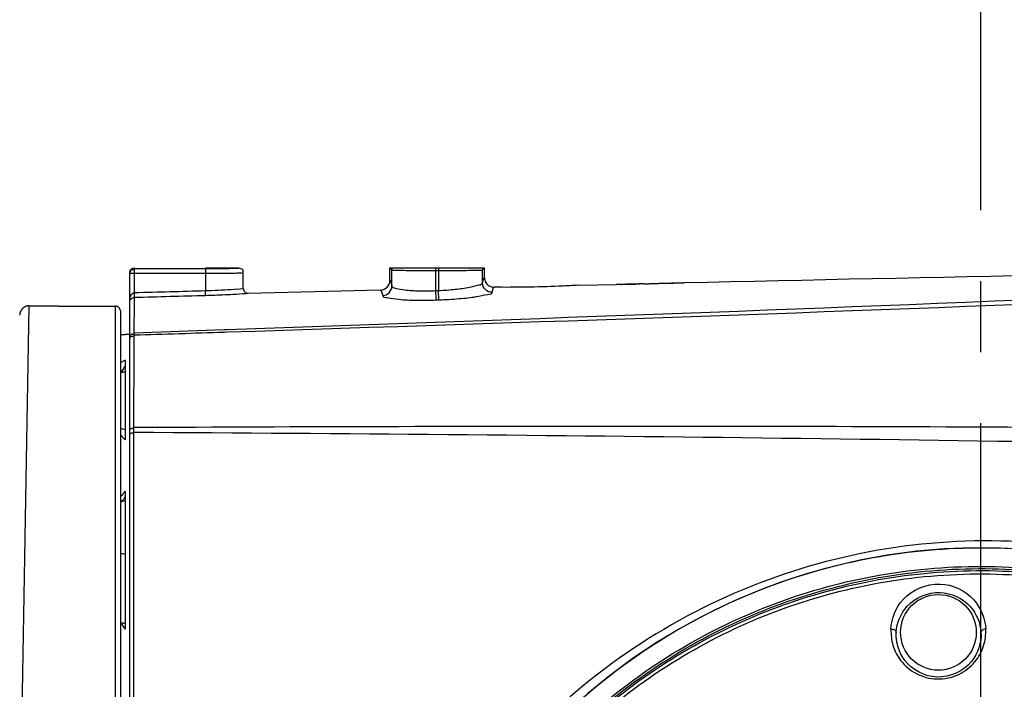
# Model space of a CAD drawing. Header units: millimetres. Extents: x 5828 to 6704, y 123 to 421.
# Tile 283 of 288: x 6552.71 to 6557.92, y 367.33 to 370.87. Entities that reach past the tile are written whole.
import ezdxf

# ---------------------------------------------------------------- set-up
doc = ezdxf.new("R2010")
doc.units = ezdxf.units.MM
doc.linetypes.add('CENTER', pattern=[0.6, 0.375, -0.075, 0.075, -0.075])
for name, color, linetype in [('中心线', 7, 'Continuous'), ('外形图', 7, 'Continuous'), ('尺寸标注', 7, 'Continuous'), ('运动范围', 7, 'Continuous')]:
    doc.layers.add(name, color=color, linetype=linetype)
doc.styles.add('微软雅黑', font='msyh.ttc', dxfattribs={"height": 1.5})
doc.dimstyles.new('尺寸标注_1_20比例', dxfattribs={"dimtxt": 1.5, "dimasz": 1.25, "dimexe": 0.5, "dimexo": 0.4, "dimgap": 0.5, "dimtad": 1, "dimdec": 1, "dimlfac": 20, "dimdsep": 46, "dimtxsty": '微软雅黑', "dimcen": 0.09, "dimadec": 0, "dimazin": 0, "dimtp": 0.01, "dimtm": 0.01, "dimtfac": 1, "dimtdec": 1, "dimtofl": 0, "dimtmove": 0, "dimatfit": 3, "dimfxl": 1, "dimtolj": 1, "dimarcsym": 0})

# ---------------------------------------------------------------- blocks, each defined once
blk = doc.blocks.new('*D1144')
at = {"layer": 'Defpoints', "color": 0}
for p in [(6557.7962, 395.6702), (6487.6476, 286.2413), (6537.9972, 286.2413)]:
    blk.add_point(p, dxfattribs=at)
at = {"layer": '尺寸标注', "color": 0, "lineweight": -2}
for p, q in [((6557.3962, 395.6702), (6487.1476, 395.6702)), ((6487.6476, 394.4202), (6487.6476, 287.4913)), ((6537.5972, 286.2413), (6487.1476, 286.2413))]:
    blk.add_line(p, q, dxfattribs=at)
at = {"layer": '尺寸标注', "color": 0}
for points in [[(6487.856, 394.4202), (6487.4393, 394.4202), (6487.6476, 395.6702)], [(6487.4393, 287.4913), (6487.856, 287.4913), (6487.6476, 286.2413)]]:
    blk.add_solid(points, dxfattribs=at)
at = {"layer": '尺寸标注', "color": 0, "insert": (6486.376, 340.9558), "char_height": 1.5, "attachment_point": 5, "rotation": 90, "style": '微软雅黑'}
blk.add_mtext('\\A1;\\A1;{\\fAlibaba PuHuiTi 3.0 55 Regular|b0|i0|c134|p18;2188.6}', dxfattribs=at)

msp = doc.modelspace()

# ---------------------------------------------------------------- linework, layer by layer
at = {"layer": '中心线', "linetype": 'CENTER', "ltscale": 5}
msp.add_line((6557.7962, 330.8596), (6557.7962, 371.8928), dxfattribs=at)
at = {"layer": '外形图', "linetype": 'ByBlock'}
for p, q in [((6553.3212, 369.4253), (6553.3212, 369.5522)), ((6553.3212, 369.5522), (6553.6962, 369.5522)), ((6553.6962, 369.5553), (6553.8712, 369.5553)), ((6553.6962, 369.5522), (6553.6962, 369.4355)), ((6554.6712, 369.4888), (6554.6712, 369.5553)), ((6554.6712, 369.5553), (6555.1712, 369.5553)), ((6554.6712, 369.5553), (6554.6816, 369.5449)), ((6554.9141, 369.4355), (6554.9141, 369.5553)), ((6554.9283, 369.5553), (6554.9283, 369.436)), ((6555.1608, 369.5449), (6555.1712, 369.5553)), ((6555.1712, 369.5032), (6555.1712, 369.5553)), ((6553.2962, 364.3177), (6553.2962, 369.5272)), ((6553.2962, 369.5272), (6553.6962, 369.5272)), ((6553.8962, 369.4464), (6553.8962, 369.5303)), ((6554.6816, 369.4592), (6554.6816, 369.5449)), ((6554.9141, 369.5417), (6554.9283, 369.5417)), ((6555.1608, 369.4763), (6555.1608, 369.5449)), ((6553.8638, 369.444), (6553.8962, 369.4464)), ((6555.222, 369.4531), (6555.2212, 369.4532)), ((6555.6712, 369.4636), (6555.6584, 369.4629)), ((6555.6712, 369.4636), (6555.8676, 369.4681)), ((6555.8676, 369.4681), (6555.8676, 369.4681)), ((6555.8694, 369.4681), (6555.8676, 369.4681)), ((6555.8712, 369.4681), (6555.8694, 369.4681)), ((6555.8785, 369.4681), (6555.8712, 369.4681)), ((6555.8858, 369.4682), (6555.8785, 369.4681)), ((6555.8894, 369.4683), (6555.8858, 369.4682)), ((6555.8894, 369.4686), (6555.8931, 369.4686)), ((6555.8931, 369.4683), (6555.8894, 369.4683)), ((6555.8931, 369.4686), (6555.9004, 369.4687)), ((6555.9077, 369.4686), (6555.8931, 369.4683)), ((6555.9004, 369.4687), (6555.9259, 369.4692)), ((6555.9168, 369.4688), (6555.9077, 369.4686)), ((6555.9259, 369.4689), (6555.9168, 369.4688)), ((6555.9259, 369.4692), (6555.9405, 369.4695)), ((6555.9405, 369.4693), (6555.9259, 369.4689)), ((6555.9405, 369.4695), (6555.9551, 369.4698)), ((6555.9551, 369.4696), (6555.9405, 369.4693)), ((6555.9551, 369.4698), (6555.9696, 369.4702)), ((6555.9642, 369.4698), (6555.9551, 369.4696)), ((6555.9733, 369.4701), (6555.9642, 369.4698)), ((6555.9696, 369.4702), (6555.9806, 369.4705)), ((6555.9879, 369.4705), (6555.9733, 369.4701)), ((6555.9806, 369.4705), (6555.9879, 369.4707)), ((6555.9879, 369.4707), (6555.9915, 369.4709)), ((6555.9915, 369.4706), (6555.9879, 369.4705)), ((6555.9915, 369.4709), (6555.9915, 369.4709)), ((6555.9952, 369.4707), (6555.9915, 369.4706)), ((6556.0025, 369.4709), (6555.9952, 369.4707)), ((6556.0097, 369.4712), (6556.0025, 369.4709)), ((6556.0116, 369.4713), (6556.0097, 369.4712)), ((6556.0134, 369.4714), (6556.0116, 369.4713)), ((6556.0134, 369.4714), (6556.028, 369.4717)), ((6556.0134, 369.4714), (6556.0134, 369.4714)), ((6556.028, 369.4717), (6556.0426, 369.4721)), ((6556.0426, 369.4716), (6556.0426, 369.4721)), ((6556.0535, 369.4718), (6556.0426, 369.4716)), ((6556.0644, 369.4721), (6556.0535, 369.4718)), ((6556.0644, 369.4726), (6556.079, 369.4729)), ((6556.0644, 369.4726), (6556.0644, 369.4721)), ((6556.079, 369.4729), (6556.0936, 369.4732)), ((6556.0936, 369.4727), (6556.0936, 369.4732)), ((6556.1155, 369.4732), (6556.0936, 369.4727)), ((6556.1155, 369.4734), (6556.2248, 369.4759)), ((6556.1592, 369.4742), (6556.1155, 369.4732)), ((6556.2248, 369.4757), (6556.1592, 369.4742)), ((6556.2248, 369.4759), (6556.2248, 369.4757)), ((6553.3202, 369.3495), (6553.3205, 369.3956)), ((6553.3205, 369.3956), (6553.3205, 369.4003)), ((6553.6969, 369.4105), (6553.6962, 369.4355)), ((6553.9116, 369.4207), (6553.9218, 369.4214)), ((6553.9218, 369.4214), (6554.6224, 369.4388)), ((6554.9141, 369.4355), (6554.9283, 369.436)), ((6554.9159, 369.386), (6554.9141, 369.4355)), ((6554.9301, 369.3865), (6554.9283, 369.436)), ((6552.7212, 366.8553), (6552.764, 369.3552)), ((6552.7637, 369.3552), (6552.9212, 369.3552)), ((6552.9212, 369.3552), (6552.9212, 369.3532)), ((6552.9212, 369.3532), (6553.2212, 369.3532)), ((6553.2212, 364.3553), (6553.2212, 369.3532)), ((6553.3201, 369.3271), (6553.3202, 369.3495)), ((6554.9159, 369.386), (6554.9301, 369.3865)), ((6553.2462, 369.3282), (6553.2462, 364.3803)), ((6553.3196, 369.2595), (6553.3201, 369.3271)), ((6553.3193, 369.2104), (6553.3196, 369.2595)), ((6553.2462, 369.2037), (6553.2712, 369.2037)), ((6553.2712, 369.2053), (6553.2712, 369.2037)), ((6553.2712, 369.2053), (6553.2962, 369.2053)), ((6553.3186, 369.1323), (6553.3187, 369.1871)), ((6553.3187, 369.1871), (6553.3187, 369.1993)), ((6553.7951, 369.2275), (6553.3193, 369.2104)), ((6553.8104, 369.228), (6553.7951, 369.2275)), ((6553.8103, 369.2152), (6553.7957, 369.2148)), ((6553.3178, 368.7116), (6553.3186, 369.1323)), ((6553.2712, 369.068), (6553.2712, 368.647)), ((6553.2471, 369.0021), (6553.2471, 368.673)), ((6553.2471, 368.706), (6553.2462, 368.706)), ((6553.3172, 368.6859), (6553.3176, 368.7035)), ((6553.3175, 368.6731), (6553.3175, 368.6859)), ((6553.3184, 366.8553), (6553.3175, 368.6731)), ((6553.3176, 368.7035), (6553.3178, 368.7101)), ((6553.2677, 368.6507), (6553.2712, 368.647)), ((6553.2712, 368.3758), (6553.2712, 367.6467)), ((6553.2462, 368.3209), (6553.2471, 368.3208)), ((6553.2471, 368.3208), (6553.2471, 367.6848)), ((6553.2471, 368.046), (6553.2462, 368.0461)), ((6553.2712, 367.6551), (6553.2706, 367.6554))]:
    msp.add_line(p, q, dxfattribs=at)
for points in [[(6554.6827, 369.5553), (6554.6819, 369.5501), (6554.6816, 369.5449)], [(6555.1597, 369.5553), (6555.1605, 369.5501), (6555.1608, 369.5449)], [(6552.7637, 369.3552), (6552.7626, 369.3552), (6552.7614, 369.3552), (6552.7602, 369.3551), (6552.7591, 369.355), (6552.7579, 369.3549), (6552.7567, 369.3547), (6552.7556, 369.3545), (6552.7544, 369.3543), (6552.7533, 369.3541), (6552.7521, 369.3538), (6552.751, 369.3535), (6552.7499, 369.3532), (6552.7487, 369.3529), (6552.7476, 369.3525), (6552.7465, 369.3521), (6552.7454, 369.3517), (6552.7443, 369.3512), (6552.7433, 369.3507), (6552.7422, 369.3502), (6552.7412, 369.3497), (6552.7401, 369.3492), (6552.7391, 369.3486), (6552.7381, 369.348), (6552.7371, 369.3474), (6552.7361, 369.3467), (6552.7351, 369.3461), (6552.7342, 369.3454), (6552.7333, 369.3447), (6552.7323, 369.344), (6552.7314, 369.3432), (6552.7306, 369.3424), (6552.7297, 369.3416), (6552.7288, 369.3408), (6552.728, 369.34), (6552.7272, 369.3391), (6552.7264, 369.3383), (6552.7257, 369.3374), (6552.7249, 369.3365), (6552.7242, 369.3355), (6552.7235, 369.3346), (6552.7228, 369.3336), (6552.7222, 369.3327), (6552.7215, 369.3317), (6552.7209, 369.3307), (6552.7203, 369.3297), (6552.7198, 369.3286), (6552.7192, 369.3276), (6552.7187, 369.3265), (6552.7182, 369.3255), (6552.7178, 369.3244), (6552.7173, 369.3233), (6552.7169, 369.3222), (6552.7166, 369.3211), (6552.7162, 369.32), (6552.7159, 369.3188), (6552.7156, 369.3177), (6552.7153, 369.3166), (6552.715, 369.3154), (6552.7148, 369.3143), (6552.7146, 369.3131), (6552.7144, 369.312), (6552.7143, 369.3108), (6552.7142, 369.3096), (6552.7141, 369.3085), (6552.714, 369.3073), (6552.714, 369.3061)], [(6553.2712, 368.6474), (6553.2707, 368.6478), (6553.2699, 368.6486), (6553.2691, 368.6493), (6553.2683, 368.6501), (6553.2677, 368.6507)], [(6558.0469, 368.068), (6557.8991, 368.0758), (6557.7513, 368.0769), (6557.6037, 368.0711), (6557.4566, 368.0586), (6557.3103, 368.0393), (6557.165, 368.0132), (6557.021, 367.9806), (6556.8787, 367.9413), (6556.7384, 367.8955), (6556.6003, 367.8432), (6556.4648, 367.7847), (6556.332, 367.72), (6556.2022, 367.6492), (6556.0755, 367.5723), (6555.9522, 367.4895), (6555.8326, 367.4009), (6555.717, 367.3068)], [(6553.2712, 367.6551), (6553.27, 367.6558), (6553.2694, 367.6562), (6553.2687, 367.6566), (6553.2681, 367.657), (6553.2674, 367.6575), (6553.2668, 367.6579), (6553.2661, 367.6584), (6553.2654, 367.659), (6553.2647, 367.6596), (6553.264, 367.6602), (6553.2633, 367.6609), (6553.2626, 367.6616), (6553.2619, 367.6624), (6553.2612, 367.6631), (6553.2605, 367.6639), (6553.2599, 367.6647), (6553.2593, 367.6655), (6553.2588, 367.6664), (6553.2582, 367.6672), (6553.2579, 367.6676)]]:
    msp.add_lwpolyline(points, dxfattribs=at)
msp.add_circle((6557.5712, 367.6303), 0.2, dxfattribs=at)
for centre, radius, start, end in [((6574.6757, -460.983), 830.6641, 90.9972779, 91.2727692), ((6553.6965, 382.3099), 12.7827, 269.99885, 270.19691), ((6553.7176, 378.0895), 8.5623, 270.15222, 270.72977), ((6553.7781, 373.3946), 3.8669, 270.7199, 271.2099), ((6554.8388, 375.927), 6.385, 269.03849, 269.48669), ((6554.8929, 381.472), 11.9302, 269.46559, 269.75038), ((6554.9132, 385.6815), 16.1398, 269.74334, 270.00311), ((6554.9293, 385.6388), 16.0971, 269.99662, 270.263), ((6553.5599, 373.741), 4.3077, 273.1605, 274.0447), ((6553.9212, 369.4464), 0.025, 180, 271.451), ((6554.6212, 369.4887), 0.05, 271.3609, 0.0446), ((6552.8904, 369.4148), 0.4307, 359.7749, 0.7471), ((6553.5774, 373.3795), 3.9458, 271.726, 272.1844), ((6553.5626, 374.4268), 5.0181, 271.5337, 271.9391), ((6553.5711, 373.5357), 4.1021, 272.1879, 273.1624), ((6553.5549, 374.6451), 5.2365, 271.9425, 273.1396), ((6553.5378, 374.9726), 5.5645, 273.1306, 273.8516), ((6553.3173, 369.3774), 0.0211, 158.4072, 163.5326), ((6553.7864, 369.1815), 0.468, 176.8422, 177.8189), ((6553.5546, 369.1941), 0.2359, 176.03, 176.8016), ((6553.2904, 369.1371), 0.1417, 251.8237, 252.2032), ((6550.6224, -117.7911), 486.4845, 88.90028, 89.682617), ((6553.2462, 368.3712), 0.0504, 270.9759, 299.7299)]:
    msp.add_arc(centre, radius, start, end, dxfattribs=at)
msp.add_ellipse((6553.3212, 369.5285), major_axis=(0, -0.025), ratio=0.999848, start_param=9.424778, end_param=10.995574, dxfattribs=at)
for points, knots in [([(6553.2962, 369.5272), (6553.2962, 369.5332), (6553.2967, 369.5464), (6553.3122, 369.5489), (6553.3161, 369.5458)], [0, 0, 0, 0, 0.543022, 1, 1, 1, 1]), ([(6553.6962, 369.5522), (6553.7186, 369.5522), (6553.7597, 369.5525), (6553.8088, 369.5526), (6553.8396, 369.5538), (6553.857, 369.5534), (6553.8641, 369.5555), (6553.8713, 369.5542), (6553.8712, 369.5553)], [0, 0, 0, 0, 0.383101, 0.707811, 0.832124, 0.924332, 0.98095, 1, 1, 1, 1]), ([(6553.8919, 369.5462), (6553.8927, 369.5453), (6553.8939, 369.5433), (6553.8943, 369.541), (6553.8943, 369.5398)], [0, 0, 0, 0, 0.50502, 1, 1, 1, 1]), ([(6553.8598, 369.5285), (6553.8688, 369.5287), (6553.8765, 369.5326), (6553.8962, 369.5271), (6553.8962, 369.5303)], [0, 0, 0, 0, 0.743315, 1, 1, 1, 1]), ([(6553.8943, 369.5398), (6553.8943, 369.5387), (6553.8939, 369.5363), (6553.8927, 369.5342), (6553.892, 369.5331)], [0, 0, 0, 0, 0.459298, 1, 1, 1, 1]), ([(6554.6816, 369.5449), (6554.6826, 369.5441), (6554.6877, 369.5448), (6554.692, 369.544), (6554.6953, 369.5438)], [0, 0, 0, 0, 0.278154, 1, 1, 1, 1]), ([(6554.6953, 369.5438), (6554.6977, 369.5438), (6554.7098, 369.5434), (6554.7219, 369.5431), (6554.7317, 369.5429)], [0, 0, 0, 0, 0.194647, 1, 1, 1, 1]), ([(6555.0032, 369.5419), (6555.0142, 369.542), (6555.0522, 369.5422), (6555.0901, 369.5426), (6555.117, 369.5431)], [0, 0, 0, 0, 0.290443, 1, 1, 1, 1]), ([(6555.117, 369.5431), (6555.1277, 369.5433), (6555.1412, 369.546), (6555.1577, 369.5424), (6555.1608, 369.5449)], [0, 0, 0, 0, 0.729204, 1, 1, 1, 1]), ([(6555.1608, 369.4763), (6555.1616, 369.4802), (6555.164, 369.4882), (6555.1655, 369.503), (6555.1712, 369.5032)], [0, 0, 0, 0, 0.410936, 1, 1, 1, 1]), ([(6560.2312, 369.461), (6559.6947, 369.4347), (6557.5551, 369.3373), (6555.4143, 369.2676), (6553.8103, 369.2152)], [0, 0, 0, 0, 0.250746, 1, 1, 1, 1]), ([(6560.2261, 369.4883), (6559.6902, 369.4607), (6557.5523, 369.3589), (6555.4131, 369.2855), (6553.8104, 369.228)], [0, 0, 0, 0, 0.250682, 1, 1, 1, 1]), ([(6554.6331, 369.4094), (6554.6456, 369.4098), (6554.6713, 369.4208), (6554.6816, 369.4467), (6554.6816, 369.4592)], [0, 0, 0, 0, 0.500835, 1, 1, 1, 1]), ([(6554.6712, 369.4888), (6554.6742, 369.4889), (6554.6784, 369.4749), (6554.6803, 369.4666), (6554.6816, 369.4592)], [0, 0, 0, 0, 0.284274, 1, 1, 1, 1]), ([(6554.6816, 369.4592), (6554.6827, 369.452), (6554.7141, 369.4455), (6554.7563, 369.4371), (6554.8311, 369.4336), (6554.8847, 369.4342), (6554.9141, 369.4355)], [0, 0, 0, 0, 0.091548, 0.308576, 0.626398, 1, 1, 1, 1]), ([(6554.9283, 369.436), (6554.9578, 369.4373), (6555.0116, 369.4416), (6555.0862, 369.4505), (6555.1282, 369.4626), (6555.1596, 369.4691), (6555.1608, 369.4763)], [0, 0, 0, 0, 0.372747, 0.690479, 0.908467, 1, 1, 1, 1]), ([(6555.2122, 369.4265), (6555.1993, 369.4261), (6555.1719, 369.4364), (6555.1608, 369.4633), (6555.1608, 369.4763)], [0, 0, 0, 0, 0.500675, 1, 1, 1, 1]), ([(6555.2122, 369.4265), (6555.2129, 369.4303), (6555.2153, 369.4385), (6555.2164, 369.4521), (6555.222, 369.4531)], [0, 0, 0, 0, 0.402348, 1, 1, 1, 1]), ([(6555.6584, 369.4629), (6555.627, 369.4613), (6555.4817, 369.4545), (6555.3362, 369.452), (6555.222, 369.4531)], [0, 0, 0, 0, 0.21569, 1, 1, 1, 1]), ([(6553.3149, 369.424), (6553.3159, 369.4245), (6553.3179, 369.4251), (6553.3201, 369.4254), (6553.3212, 369.4254)], [0, 0, 0, 0, 0.488968, 1, 1, 1, 1]), ([(6553.315, 369.3997), (6553.3159, 369.3999), (6553.3177, 369.4002), (6553.3196, 369.4003), (6553.3205, 369.4003)], [0, 0, 0, 0, 0.482069, 1, 1, 1, 1]), ([(6553.3205, 369.4003), (6553.3211, 369.4013), (6553.3205, 369.406), (6553.3211, 369.41), (6553.3211, 369.4132)], [0, 0, 0, 0, 0.276804, 1, 1, 1, 1]), ([(6554.6224, 369.4388), (6554.6254, 369.4389), (6554.6298, 369.4251), (6554.6317, 369.4169), (6554.6331, 369.4094)], [0, 0, 0, 0, 0.284717, 1, 1, 1, 1]), ([(6554.6331, 369.4094), (6554.6347, 369.4011), (6554.6739, 369.3971), (6554.7244, 369.3869), (6554.8155, 369.3843), (6554.8803, 369.3847), (6554.9159, 369.386)], [0, 0, 0, 0, 0.089187, 0.307451, 0.626293, 1, 1, 1, 1]), ([(6554.9301, 369.3865), (6554.9658, 369.3878), (6555.0307, 369.3923), (6555.1216, 369.4002), (6555.1716, 369.414), (6555.2107, 369.4182), (6555.2122, 369.4265)], [0, 0, 0, 0, 0.373781, 0.693019, 0.911526, 1, 1, 1, 1]), ([(6553.2462, 369.3282), (6553.2462, 369.3299), (6553.2459, 369.3331), (6553.2444, 369.3379), (6553.2421, 369.3422), (6553.239, 369.346), (6553.2352, 369.3492), (6553.2308, 369.3515), (6553.2261, 369.3529), (6553.2228, 369.3532), (6553.2212, 369.3532)], [0, 0, 0, 0, 0.125003, 0.250001, 0.375, 0.500001, 0.625002, 0.75, 0.874997, 1, 1, 1, 1]), ([(6553.2962, 369.3775), (6553.2962, 369.3784), (6553.2963, 369.3804), (6553.2967, 369.3824), (6553.297, 369.3833)], [0, 0, 0, 0, 0.495358, 1, 1, 1, 1]), ([(6553.3073, 369.1957), (6553.3084, 369.1958), (6553.3111, 369.1955), (6553.3135, 369.1944), (6553.3147, 369.1937)], [0, 0, 0, 0, 0.446357, 1, 1, 1, 1]), ([(6553.3076, 369.2067), (6553.3088, 369.2068), (6553.3114, 369.2064), (6553.3138, 369.2052), (6553.315, 369.2044)], [0, 0, 0, 0, 0.442827, 1, 1, 1, 1]), ([(6553.2712, 369.068), (6553.267, 369.0657), (6553.2586, 369.0609), (6553.2504, 369.0559), (6553.2462, 369.0535)], [0, 0, 0, 0, 0.499453, 1, 1, 1, 1]), ([(6553.2712, 369.0433), (6553.27, 369.0392), (6553.2671, 369.0312), (6553.2614, 369.02), (6553.2548, 369.0101), (6553.2497, 369.0045), (6553.2471, 369.0021)], [0, 0, 0, 0, 0.265521, 0.529435, 0.778184, 1, 1, 1, 1]), ([(6553.2712, 369.0074), (6553.2675, 369.0057), (6553.2595, 369.0031), (6553.2513, 369.0022), (6553.2471, 369.0021)], [0, 0, 0, 0, 0.493658, 1, 1, 1, 1]), ([(6560.3704, 368.6916), (6559.7797, 368.6994), (6557.4289, 368.7225), (6555.078, 368.72), (6553.3178, 368.7116)], [0, 0, 0, 0, 0.251263, 1, 1, 1, 1]), ([(6553.2462, 368.674), (6553.2517, 368.6683), (6553.2587, 368.6604), (6553.2659, 368.6526), (6553.2677, 368.6507)], [0, 0, 0, 0, 0.748753, 1, 1, 1, 1]), ([(6553.2712, 368.6999), (6553.2675, 368.7018), (6553.2596, 368.7048), (6553.2513, 368.7059), (6553.2471, 368.706)], [0, 0, 0, 0, 0.497295, 1, 1, 1, 1]), ([(6553.2962, 368.6941), (6553.2962, 368.6972), (6553.2976, 368.7037), (6553.3035, 368.7082), (6553.3068, 368.7085)], [0, 0, 0, 0, 0.486479, 1, 1, 1, 1]), ([(6553.2962, 368.6727), (6553.2962, 368.6751), (6553.298, 368.6806), (6553.3035, 368.6832), (6553.3064, 368.6835)], [0, 0, 0, 0, 0.44154, 1, 1, 1, 1]), ([(6553.3064, 368.6835), (6553.3076, 368.6836), (6553.3101, 368.6835), (6553.3125, 368.683), (6553.3138, 368.6826)], [0, 0, 0, 0, 0.455853, 1, 1, 1, 1]), ([(6553.3068, 368.7085), (6553.3079, 368.7086), (6553.3105, 368.7085), (6553.3129, 368.7077), (6553.3142, 368.7072)], [0, 0, 0, 0, 0.452298, 1, 1, 1, 1]), ([(6553.2712, 368.3758), (6553.2669, 368.3706), (6553.2586, 368.3598), (6553.2504, 368.3489), (6553.2462, 368.3435)], [0, 0, 0, 0, 0.499061, 1, 1, 1, 1]), ([(6553.2712, 368.3502), (6553.2701, 368.3465), (6553.2679, 368.3411), (6553.2642, 368.3345), (6553.2612, 368.3304), (6553.258, 368.3268), (6553.2545, 368.324), (6553.2509, 368.3219), (6553.2483, 368.3211), (6553.2471, 368.3208)], [0, 0, 0, 0, 0.297966, 0.436227, 0.56596, 0.686728, 0.798653, 0.902537, 1, 1, 1, 1]), ([(6560.3945, 366.8553), (6560.0933, 367.2456), (6559.2988, 367.8966), (6557.805, 368.2258), (6556.3193, 367.8801), (6555.5143, 367.2426), (6555.2081, 366.8553)], [0, 0, 0, 0, 0.250018, 0.49944, 0.74963, 1, 1, 1, 1]), ([(6553.2712, 368.0421), (6553.2674, 368.0434), (6553.2594, 368.0453), (6553.2513, 368.046), (6553.2471, 368.046)], [0, 0, 0, 0, 0.488822, 1, 1, 1, 1]), ([(6554.5904, 364.6885), (6554.5793, 364.8844), (6554.5956, 365.2794), (6554.7261, 365.8568), (6554.9595, 366.4013), (6555.2887, 366.8936), (6555.7022, 367.3176), (6556.1852, 367.6602), (6556.7227, 367.9091), (6557.2966, 368.0554), (6557.8876, 368.0942), (6558.4757, 368.0244), (6559.0413, 367.8487), (6559.5655, 367.5731), (6559.953, 367.2667), (6560.2245, 366.9822), (6560.4074, 366.7506), (6560.5683, 366.5029), (6560.752, 366.1554), (6560.854, 365.8764), (6560.9022, 365.6862)], [0, 0, 0, 0, 0.062474, 0.124992, 0.187471, 0.249965, 0.312459, 0.374952, 0.437444, 0.499935, 0.562426, 0.624918, 0.687411, 0.749903, 0.812399, 0.843674, 0.87494, 0.906218, 0.937526, 1, 1, 1, 1]), ([(6554.685, 364.6228), (6554.6771, 364.7172), (6554.6706, 364.9073), (6554.6901, 365.1919), (6554.7347, 365.4737), (6554.8029, 365.7505), (6554.8958, 366.0198), (6555.0526, 366.366), (6555.3092, 366.7696), (6555.6999, 367.1903), (6556.1601, 367.5344), (6556.6753, 367.7889), (6557.2281, 367.9445), (6557.7999, 367.9961), (6558.3714, 367.9425), (6558.9234, 367.7864), (6559.4376, 367.5336), (6559.8965, 367.1926), (6560.2836, 366.7733), (6560.5864, 366.2909), (6560.7303, 365.9389), (6560.7848, 365.7579)], [0, 0, 0, 0, 0.031192, 0.062464, 0.093753, 0.124984, 0.156175, 0.187381, 0.249905, 0.312615, 0.375336, 0.43801, 0.500658, 0.563289, 0.625908, 0.688516, 0.751065, 0.813452, 0.875625, 0.937779, 1, 1, 1, 1]), ([(6555.9624, 356.048), (6555.9181, 356.7966), (6555.8118, 357.9174), (6555.6096, 359.4037), (6555.4349, 360.5153), (6555.2417, 361.6239), (6555.0703, 362.5458), (6554.929, 363.2827), (6554.8403, 363.7431), (6554.7684, 364.1116), (6554.7159, 364.3887), (6554.6847, 364.67), (6554.681, 365.0473), (6554.7387, 365.5175), (6554.9093, 366.0594), (6555.1753, 366.5617), (6555.6434, 367.1547), (6556.4194, 367.7221), (6557.3472, 367.9749), (6558.1035, 367.969), (6558.8463, 367.8273), (6559.7083, 367.3995), (6560.4871, 366.5539), (6560.7736, 365.8387), (6560.8468, 365.4708)], [0, 0, 0, 0, 0.124792, 0.187203, 0.249618, 0.312039, 0.374464, 0.405678, 0.436894, 0.452504, 0.468149, 0.483833, 0.499525, 0.530866, 0.562212, 0.593557, 0.624907, 0.687364, 0.749846, 0.781227, 0.812611, 0.875106, 0.937561, 1, 1, 1, 1]), ([(6555.9633, 356.2149), (6555.9164, 356.9525), (6555.8069, 358.0566), (6555.6044, 359.5208), (6555.4301, 360.6158), (6555.2397, 361.7081), (6555.0676, 362.6158), (6554.9323, 363.3426), (6554.8249, 363.8863), (6554.7102, 364.4293), (6554.6804, 364.9859), (6554.7543, 365.5385), (6554.9799, 366.244), (6555.4956, 367.0328), (6556.4033, 367.7003), (6557.3099, 367.9574), (6558.0507, 367.9624), (6558.7808, 367.8362), (6559.6335, 367.4369), (6560.2916, 366.7625), (6560.6483, 366.1137), (6560.7692, 365.7619), (6560.8114, 365.5821)], [0, 0, 0, 0, 0.125159, 0.187747, 0.250335, 0.312923, 0.375511, 0.406802, 0.438102, 0.469394, 0.50069, 0.531981, 0.563267, 0.625585, 0.687907, 0.750225, 0.78151, 0.812795, 0.875116, 0.937434, 0.968715, 1, 1, 1, 1]), ([(6555.98, 356.2159), (6555.9324, 356.9498), (6555.8243, 358.0485), (6555.6242, 359.5059), (6555.4521, 360.596), (6555.2625, 361.6832), (6555.0941, 362.5874), (6554.9557, 363.3101), (6554.8688, 363.7617), (6554.7982, 364.1231), (6554.7461, 364.395), (6554.716, 364.6713), (6554.7124, 365.0417), (6554.768, 365.5034), (6554.9878, 366.2114), (6555.4969, 367.006), (6556.4024, 367.6805), (6557.3104, 367.9405), (6558.0529, 367.9447), (6558.7837, 367.816), (6559.636, 367.4101), (6560.4162, 366.5961), (6560.7142, 365.902), (6560.796, 365.5431)], [0, 0, 0, 0, 0.124757, 0.187152, 0.249555, 0.311958, 0.374375, 0.405585, 0.436791, 0.452386, 0.46806, 0.483749, 0.499459, 0.530817, 0.562181, 0.624674, 0.687214, 0.749761, 0.781163, 0.81256, 0.875074, 0.937549, 1, 1, 1, 1]), ([(6557.3202, 367.6479), (6557.3232, 367.7042), (6557.375, 367.8322), (6557.576, 367.9167), (6557.7694, 367.826), (6557.8185, 367.7031), (6557.8215, 367.6477)], [0, 0, 0, 0, 0.227459, 0.509973, 0.77612, 1, 1, 1, 1]), ([(6557.3482, 367.6303), (6557.3511, 367.6802), (6557.3982, 367.7936), (6557.5769, 367.868), (6557.7489, 367.7881), (6557.7934, 367.6794), (6557.7962, 367.6303)], [0, 0, 0, 0, 0.226798, 0.51036, 0.776787, 1, 1, 1, 1]), ([(6553.2462, 367.6862), (6553.2492, 367.6816), (6553.2531, 367.6754), (6553.257, 367.6692), (6553.2579, 367.6676)], [0, 0, 0, 0, 0.749902, 1, 1, 1, 1]), ([(6553.2712, 367.6765), (6553.2679, 367.6773), (6553.2611, 367.6785), (6553.2542, 367.6791), (6553.2507, 367.6792)], [0, 0, 0, 0, 0.485872, 1, 1, 1, 1]), ([(6553.2579, 367.6676), (6553.259, 367.6659), (6553.2634, 367.6588), (6553.2678, 367.6519), (6553.2712, 367.6467)], [0, 0, 0, 0, 0.249629, 1, 1, 1, 1]), ([(6557.3202, 367.6479), (6557.32, 367.6191), (6557.3254, 367.5586), (6557.3705, 367.4735), (6557.4514, 367.4048), (6557.5637, 367.3744), (6557.6797, 367.3987), (6557.7671, 367.4674), (6557.8156, 367.5555), (6557.8221, 367.6182), (6557.8215, 367.6476)], [0, 0, 0, 0, 0.106883, 0.221032, 0.348167, 0.490455, 0.636884, 0.771157, 0.890542, 1, 1, 1, 1]), ([(6557.3202, 367.6479), (6557.3235, 367.6481), (6557.3347, 367.6474), (6557.3478, 367.6385), (6557.3482, 367.6303)], [0, 0, 0, 0, 0.286545, 1, 1, 1, 1]), ([(6557.7962, 367.6303), (6557.7993, 367.5764), (6557.7592, 367.449), (6557.5661, 367.3619), (6557.3818, 367.4563), (6557.3452, 367.5783), (6557.3482, 367.6303)], [0, 0, 0, 0, 0.2287, 0.50996, 0.779483, 1, 1, 1, 1]), ([(6557.8215, 367.6477), (6557.819, 367.6477), (6557.8088, 367.6467), (6557.7967, 367.6384), (6557.7962, 367.6303)], [0, 0, 0, 0, 0.23103, 1, 1, 1, 1])]:
    msp.add_open_spline(points, degree=3, knots=knots, dxfattribs=at)
for points in [[(6553.8712, 369.5553), (6553.8787, 369.5553), (6553.8873, 369.5522), (6553.8919, 369.5462)], [(6555.1712, 369.5032), (6555.1712, 369.4944), (6555.1737, 369.4854), (6555.1781, 369.4778)], [(6555.1781, 369.4778), (6555.1865, 369.4635), (6555.2047, 369.4532), (6555.2212, 369.4532)], [(6553.2962, 369.3775), (6553.2962, 369.3942), (6553.2996, 369.4173), (6553.3149, 369.424)], [(6553.2976, 369.3851), (6553.3004, 369.3922), (6553.3076, 369.3982), (6553.315, 369.3997)], [(6553.3205, 369.4003), (6553.446, 369.4037), (6553.5714, 369.4071), (6553.6969, 369.4105)], [(6553.3212, 369.4253), (6553.4462, 369.4287), (6553.5712, 369.4321), (6553.6962, 369.4355)], [(6553.2962, 369.1867), (6553.2962, 369.1944), (6553.3, 369.2061), (6553.3076, 369.2067)], [(6553.2962, 369.1774), (6553.2962, 369.1845), (6553.3002, 369.1951), (6553.3073, 369.1957)], [(6553.7957, 369.2148), (6553.6367, 369.2096), (6553.4777, 369.2044), (6553.3187, 369.1993)]]:
    msp.add_open_spline(points, degree=3, dxfattribs=at)
at = {"layer": '运动范围'}
msp.add_arc((6557.7962, 336.8553), 58.815, 350, 225, dxfattribs=at)

# ---------------------------------------------------------------- dimensions: what is measured, and where the dimension line sits
at = {"layer": '尺寸标注'}
dim = msp.add_linear_dim(base=(6487.6476, 286.2413), p1=(6557.7962, 395.6702), p2=(6537.9972, 286.2413), angle=90, text='\\A1;{\\fAlibaba PuHuiTi 3.0 55 Regular|b0|i0|c134|p18;2188.6}', dimstyle='尺寸标注_1_20比例', dxfattribs=at)
dim.commit()
dim.dimension.update_dxf_attribs({"geometry": '*D1144', "text_midpoint": (6487.6476, 340.9558), "dimtype": 160})

doc.saveas('drawing.dxf')
